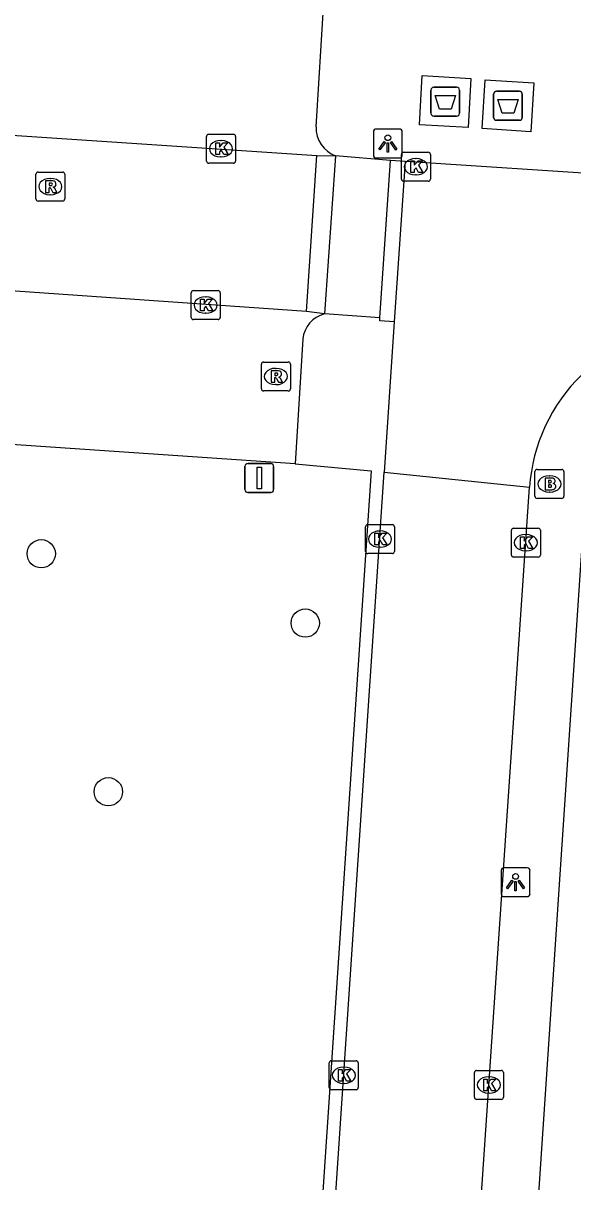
# Model space of a CAD drawing. Extents: x 161848 to 162726, y 385382 to 386521.
# Drawn here: x 161927.11 to 161946.08, y 385678.71 to 385718.69 of the extents above; entities that cross this region are included whole.
import ezdxf

# ---------------------------------------------------------------- set-up
doc = ezdxf.new("R2010")
doc.units = 0
for name, color, linetype in [('IMGEO_Afval_apart_plaats', 7, 'Continuous'), ('IMGEO_Boom', 7, 'Continuous'), ('IMGEO_Brandkraan', 7, 'Continuous'), ('IMGEO_Kolk', 7, 'Continuous'), ('IMGEO_Lichtpunt', 7, 'Continuous'), ('IMGEO_Parkeervlak_open', 7, 'Continuous'), ('IMGEO_Rijbaan_lokaal_open', 7, 'Continuous'), ('IMGEO_Rioolput', 7, 'Continuous'), ('IMGEO_Verkeersbordpaal', 7, 'Continuous'), ('IMGEO_Voetpad_gesloten', 7, 'Continuous'), ('IMGEO_Voetpad_open', 7, 'Continuous')]:
    doc.layers.add(name, color=color, linetype=linetype)

msp = doc.modelspace()

# ---------------------------------------------------------------- linework, layer by layer
at = {"layer": 'IMGEO_Afval_apart_plaats'}
for p, q in [((161941.283, 385716.48), (161942.073, 385716.48)), ((161942.073, 385716.48), (161941.283, 385716.48)), ((161941.183, 385715.58), (161941.183, 385716.38)), ((161941.183, 385716.38), (161941.183, 385715.58)), ((161942.173, 385716.38), (161942.173, 385715.58)), ((161942.173, 385715.58), (161942.173, 385716.38)), ((161943.35, 385715.439), (161943.35, 385716.239)), ((161943.35, 385716.239), (161943.35, 385715.439)), ((161943.45, 385716.339), (161944.24, 385716.339)), ((161944.24, 385716.339), (161943.45, 385716.339)), ((161944.34, 385716.239), (161944.34, 385715.439)), ((161944.34, 385715.439), (161944.34, 385716.239)), ((161942.073, 385715.48), (161941.283, 385715.48)), ((161941.283, 385715.48), (161942.073, 385715.48)), ((161944.24, 385715.339), (161943.45, 385715.339)), ((161943.45, 385715.339), (161944.24, 385715.339))]:
    msp.add_line(p, q, dxfattribs=at)
for points in [[(161941.326, 385716.194), (161942.03, 385716.194), (161941.881, 385715.724), (161941.475, 385715.724), (161941.326, 385716.194)], [(161943.493, 385716.053), (161944.197, 385716.053), (161944.048, 385715.583), (161943.642, 385715.583), (161943.493, 385716.053)]]:
    msp.add_lwpolyline(points, dxfattribs=at)
for centre, start, end in [((161941.283, 385716.38), 90, 180), ((161941.283, 385716.38), 90, 180), ((161942.073, 385716.38), 0, 90), ((161942.073, 385716.38), 360, 90), ((161943.45, 385716.239), 90, 180), ((161943.45, 385716.239), 90, 180), ((161944.24, 385716.239), 0, 90), ((161944.24, 385716.239), 360, 90), ((161941.283, 385715.58), 180, 270), ((161941.283, 385715.58), 180, 270), ((161942.073, 385715.58), 270, 0), ((161942.073, 385715.58), 270, 0), ((161943.45, 385715.439), 180, 270), ((161943.45, 385715.439), 180, 270), ((161944.24, 385715.439), 270, 0), ((161944.24, 385715.439), 270, 0)]:
    msp.add_arc(centre, 0.1, start, end, dxfattribs=at)
at = {"layer": 'IMGEO_Boom'}
for centre in [(161927.73, 385700.379), (161936.845, 385697.986), (161930.046, 385692.166)]:
    msp.add_circle(centre, 0.489, dxfattribs=at)
at = {"layer": 'IMGEO_Brandkraan'}
for p, q in [((161944.851, 385703.289), (161945.703, 385703.289)), ((161944.776, 385702.363), (161944.776, 385703.215)), ((161945.264, 385703.069), (161945.289, 385703.069)), ((161945.777, 385703.215), (161945.777, 385702.363)), ((161945.287, 385702.509), (161945.262, 385702.509)), ((161945.703, 385702.289), (161944.851, 385702.289))]:
    msp.add_line(p, q, dxfattribs=at)
for points in [[(161944.851, 385703.289), (161945.703, 385703.289)], [(161944.776, 385702.363), (161944.776, 385703.215)], [(161945.124, 385702.989), (161945.124, 385702.589), (161945.337, 385702.589)], [(161945.355, 385702.989), (161945.124, 385702.989)], [(161945.303, 385702.908), (161945.249, 385702.908), (161945.249, 385702.832)], [(161945.777, 385703.215), (161945.777, 385702.363)], [(161945.249, 385702.832), (161945.302, 385702.832)], [(161945.311, 385702.756), (161945.249, 385702.756), (161945.249, 385702.675)], [(161945.249, 385702.675), (161945.311, 385702.675)], [(161945.703, 385702.289), (161944.851, 385702.289)]]:
    msp.add_lwpolyline(points, dxfattribs=at)
for centre, radius, start, end in [((161944.853, 385703.213), 0.0765, 91.552, 178.448), ((161944.853, 385703.213), 0.0765, 91.552, 178.448), ((161945.701, 385703.213), 0.0765, 1.552, 88.448), ((161945.701, 385703.213), 0.0765, 1.552, 88.448), ((161945.304, 385702.87), 0.0379, 267.8285, 90.9355), ((161945.359, 385702.844), 0.145, 59.4692, 91.5367), ((161945.384, 385702.891), 0.0922, 285.5137, 58.1501), ((161945.312, 385702.715), 0.0404, 269.8759, 90.5077), ((161945.343, 385702.84), 0.251, 268.6676, 293.5347), ((161945.389, 385702.699), 0.105, 301.3115, 78.989), ((161944.853, 385702.365), 0.0765, 181.552, 268.448), ((161944.853, 385702.365), 0.0765, 181.552, 268.448), ((161945.701, 385702.365), 0.0765, 271.552, 358.448), ((161945.701, 385702.365), 0.0765, 271.552, 358.448)]:
    msp.add_arc(centre, radius, start, end, dxfattribs=at)
for centre, major_axis, ratio, start_param, end_param in [((161945.263, 385702.789), (-0.387, 0.002), 0.722429, 4.712389, 7.853982), ((161945.288, 385702.789), (-0.39, 0.002), 0.717154, 1.570796, 4.712389)]:
    msp.add_ellipse(centre, major_axis=major_axis, ratio=ratio, start_param=start_param, end_param=end_param, dxfattribs=at)
at = {"layer": 'IMGEO_Kolk'}
for p, q in [((161933.512, 385714.857), (161934.364, 385714.857)), ((161933.437, 385713.931), (161933.437, 385714.783)), ((161933.925, 385714.637), (161933.95, 385714.637)), ((161934.438, 385714.783), (161934.438, 385713.931)), ((161933.948, 385714.077), (161933.923, 385714.077)), ((161940.165, 385713.308), (161940.165, 385714.16)), ((161940.24, 385714.234), (161941.092, 385714.234)), ((161941.166, 385714.16), (161941.166, 385713.308)), ((161934.364, 385713.857), (161933.512, 385713.857)), ((161940.653, 385714.014), (161940.678, 385714.014)), ((161940.676, 385713.454), (161940.651, 385713.454)), ((161941.092, 385713.234), (161940.24, 385713.234)), ((161932.908, 385708.536), (161932.908, 385709.388)), ((161932.983, 385709.462), (161933.835, 385709.462)), ((161933.396, 385709.242), (161933.421, 385709.242)), ((161933.909, 385709.388), (161933.909, 385708.536)), ((161933.835, 385708.462), (161932.983, 385708.462)), ((161933.419, 385708.682), (161933.394, 385708.682)), ((161938.926, 385700.459), (161938.926, 385701.311)), ((161939.001, 385701.385), (161939.853, 385701.385)), ((161939.927, 385701.311), (161939.927, 385700.459)), ((161944.036, 385701.262), (161944.888, 385701.262)), ((161939.414, 385701.165), (161939.439, 385701.165)), ((161943.961, 385700.336), (161943.961, 385701.188)), ((161944.449, 385701.042), (161944.474, 385701.042)), ((161944.962, 385701.188), (161944.962, 385700.336)), ((161939.437, 385700.605), (161939.412, 385700.605)), ((161944.472, 385700.482), (161944.447, 385700.482)), ((161939.853, 385700.385), (161939.001, 385700.385)), ((161944.888, 385700.262), (161944.036, 385700.262)), ((161937.751, 385682.883), (161938.603, 385682.883)), ((161937.676, 385681.957), (161937.676, 385682.809)), ((161938.164, 385682.663), (161938.189, 385682.663)), ((161938.677, 385682.809), (161938.677, 385681.957)), ((161942.685, 385681.623), (161942.685, 385682.475)), ((161942.76, 385682.549), (161943.612, 385682.549)), ((161943.686, 385682.475), (161943.686, 385681.623)), ((161938.187, 385682.103), (161938.162, 385682.103)), ((161943.173, 385682.329), (161943.198, 385682.329)), ((161938.603, 385681.883), (161937.751, 385681.883)), ((161943.196, 385681.769), (161943.171, 385681.769)), ((161943.612, 385681.549), (161942.76, 385681.549))]:
    msp.add_line(p, q, dxfattribs=at)
for points in [[(161933.512, 385714.857), (161934.364, 385714.857)], [(161933.437, 385713.931), (161933.437, 385714.783)], [(161933.758, 385714.557), (161933.881, 385714.557), (161933.881, 385714.406), (161934.011, 385714.557), (161934.175, 385714.557), (161934.029, 385714.406), (161934.182, 385714.157), (161934.03, 385714.157), (161933.945, 385714.321), (161933.881, 385714.254), (161933.881, 385714.157), (161933.758, 385714.157), (161933.758, 385714.557)], [(161934.438, 385714.783), (161934.438, 385713.931)], [(161940.165, 385713.308), (161940.165, 385714.16)], [(161940.24, 385714.234), (161941.092, 385714.234)], [(161941.166, 385714.16), (161941.166, 385713.308)], [(161934.364, 385713.857), (161933.512, 385713.857)], [(161940.486, 385713.934), (161940.609, 385713.934), (161940.609, 385713.783), (161940.739, 385713.934), (161940.903, 385713.934), (161940.757, 385713.783), (161940.91, 385713.534), (161940.758, 385713.534), (161940.673, 385713.698), (161940.609, 385713.631), (161940.609, 385713.534), (161940.486, 385713.534), (161940.486, 385713.934)], [(161941.092, 385713.234), (161940.24, 385713.234)], [(161932.908, 385708.536), (161932.908, 385709.388)], [(161932.983, 385709.462), (161933.835, 385709.462)], [(161933.909, 385709.388), (161933.909, 385708.536)], [(161933.229, 385709.162), (161933.352, 385709.162), (161933.352, 385709.011), (161933.482, 385709.162), (161933.646, 385709.162), (161933.5, 385709.011), (161933.653, 385708.762), (161933.501, 385708.762), (161933.416, 385708.926), (161933.352, 385708.859), (161933.352, 385708.762), (161933.229, 385708.762), (161933.229, 385709.162)], [(161933.835, 385708.462), (161932.983, 385708.462)], [(161938.926, 385700.459), (161938.926, 385701.311)], [(161939.001, 385701.385), (161939.853, 385701.385)], [(161939.927, 385701.311), (161939.927, 385700.459)], [(161944.036, 385701.262), (161944.888, 385701.262)], [(161939.247, 385701.085), (161939.37, 385701.085), (161939.37, 385700.934), (161939.5, 385701.085), (161939.664, 385701.085), (161939.518, 385700.934), (161939.671, 385700.685), (161939.519, 385700.685), (161939.434, 385700.849), (161939.37, 385700.782), (161939.37, 385700.685), (161939.247, 385700.685), (161939.247, 385701.085)], [(161943.961, 385700.336), (161943.961, 385701.188)], [(161944.282, 385700.962), (161944.405, 385700.962), (161944.405, 385700.811), (161944.535, 385700.962), (161944.699, 385700.962), (161944.553, 385700.811), (161944.706, 385700.562), (161944.554, 385700.562), (161944.469, 385700.726), (161944.405, 385700.659), (161944.405, 385700.562), (161944.282, 385700.562), (161944.282, 385700.962)], [(161944.962, 385701.188), (161944.962, 385700.336)], [(161939.853, 385700.385), (161939.001, 385700.385)], [(161944.888, 385700.262), (161944.036, 385700.262)], [(161937.751, 385682.883), (161938.603, 385682.883)], [(161937.676, 385681.957), (161937.676, 385682.809)], [(161937.997, 385682.583), (161938.12, 385682.583), (161938.12, 385682.432), (161938.25, 385682.583), (161938.414, 385682.583), (161938.268, 385682.432), (161938.421, 385682.183), (161938.269, 385682.183), (161938.184, 385682.347), (161938.12, 385682.28), (161938.12, 385682.183), (161937.997, 385682.183), (161937.997, 385682.583)], [(161938.677, 385682.809), (161938.677, 385681.957)], [(161942.685, 385681.623), (161942.685, 385682.475)], [(161942.76, 385682.549), (161943.612, 385682.549)], [(161943.686, 385682.475), (161943.686, 385681.623)], [(161943.006, 385682.249), (161943.129, 385682.249), (161943.129, 385682.098), (161943.259, 385682.249), (161943.423, 385682.249), (161943.277, 385682.098), (161943.43, 385681.849), (161943.278, 385681.849), (161943.193, 385682.013), (161943.129, 385681.946), (161943.129, 385681.849), (161943.006, 385681.849), (161943.006, 385682.249)], [(161938.603, 385681.883), (161937.751, 385681.883)], [(161943.612, 385681.549), (161942.76, 385681.549)]]:
    msp.add_lwpolyline(points, dxfattribs=at)
for centre, start, end in [((161933.514, 385714.781), 91.552, 178.448), ((161933.514, 385714.781), 91.552, 178.448), ((161934.362, 385714.781), 1.552, 88.448), ((161934.362, 385714.781), 1.552, 88.448), ((161940.242, 385714.158), 91.552, 178.448), ((161940.242, 385714.158), 91.552, 178.448), ((161941.09, 385714.158), 1.552, 88.448), ((161941.09, 385714.158), 1.552, 88.448), ((161933.514, 385713.933), 181.552, 268.448), ((161933.514, 385713.933), 181.552, 268.448), ((161934.362, 385713.933), 271.552, 358.448), ((161934.362, 385713.933), 271.552, 358.448), ((161940.242, 385713.31), 181.552, 268.448), ((161940.242, 385713.31), 181.552, 268.448), ((161941.09, 385713.31), 271.552, 358.448), ((161941.09, 385713.31), 271.552, 358.448), ((161932.985, 385709.386), 91.552, 178.448), ((161932.985, 385709.386), 91.552, 178.448), ((161933.833, 385709.386), 1.552, 88.448), ((161933.833, 385709.386), 1.552, 88.448), ((161932.985, 385708.538), 181.552, 268.448), ((161932.985, 385708.538), 181.552, 268.448), ((161933.833, 385708.538), 271.552, 358.448), ((161933.833, 385708.538), 271.552, 358.448), ((161939.003, 385701.309), 91.552, 178.448), ((161939.003, 385701.309), 91.552, 178.448), ((161939.851, 385701.309), 1.552, 88.448), ((161939.851, 385701.309), 1.552, 88.448), ((161944.038, 385701.186), 91.552, 178.448), ((161944.038, 385701.186), 91.552, 178.448), ((161944.886, 385701.186), 1.552, 88.448), ((161944.886, 385701.186), 1.552, 88.448), ((161939.003, 385700.461), 181.552, 268.448), ((161939.003, 385700.461), 181.552, 268.448), ((161939.851, 385700.461), 271.552, 358.448), ((161939.851, 385700.461), 271.552, 358.448), ((161944.038, 385700.338), 181.552, 268.448), ((161944.038, 385700.338), 181.552, 268.448), ((161944.886, 385700.338), 271.552, 358.448), ((161944.886, 385700.338), 271.552, 358.448), ((161937.753, 385682.807), 91.552, 178.448), ((161937.753, 385682.807), 91.552, 178.448), ((161938.601, 385682.807), 1.552, 88.448), ((161938.601, 385682.807), 1.552, 88.448), ((161942.762, 385682.473), 91.552, 178.448), ((161942.762, 385682.473), 91.552, 178.448), ((161943.61, 385682.473), 1.552, 88.448), ((161943.61, 385682.473), 1.552, 88.448), ((161937.753, 385681.959), 181.552, 268.448), ((161937.753, 385681.959), 181.552, 268.448), ((161938.601, 385681.959), 271.552, 358.448), ((161938.601, 385681.959), 271.552, 358.448), ((161942.762, 385681.625), 181.552, 268.448), ((161942.762, 385681.625), 181.552, 268.448), ((161943.61, 385681.625), 271.552, 358.448), ((161943.61, 385681.625), 271.552, 358.448)]:
    msp.add_arc(centre, 0.0765, start, end, dxfattribs=at)
for centre, major_axis, ratio, start_param, end_param in [((161933.924, 385714.357), (-0.387, 0.002), 0.722429, 4.712389, 7.853982), ((161933.949, 385714.357), (-0.39, 0.002), 0.717154, 1.570796, 4.712389), ((161940.652, 385713.734), (-0.387, 0.002), 0.722429, 4.712389, 7.853982), ((161940.677, 385713.734), (-0.39, 0.002), 0.717154, 1.570796, 4.712389), ((161933.395, 385708.962), (-0.387, 0.002), 0.722429, 4.712389, 7.853982), ((161933.42, 385708.962), (-0.39, 0.002), 0.717154, 1.570796, 4.712389), ((161939.413, 385700.885), (-0.387, 0.002), 0.722429, 4.712389, 7.853982), ((161939.438, 385700.885), (-0.39, 0.002), 0.717154, 1.570796, 4.712389), ((161944.448, 385700.762), (-0.387, 0.002), 0.722429, 4.712389, 7.853982), ((161944.473, 385700.762), (-0.39, 0.002), 0.717154, 1.570796, 4.712389), ((161938.163, 385682.383), (-0.387, 0.002), 0.722429, 4.712389, 7.853982), ((161938.188, 385682.383), (-0.39, 0.002), 0.717154, 1.570796, 4.712389), ((161943.172, 385682.049), (-0.387, 0.002), 0.722429, 4.712389, 7.853982), ((161943.197, 385682.049), (-0.39, 0.002), 0.717154, 1.570796, 4.712389)]:
    msp.add_ellipse(centre, major_axis=major_axis, ratio=ratio, start_param=start_param, end_param=end_param, dxfattribs=at)
at = {"layer": 'IMGEO_Lichtpunt'}
for p, q in [((161939.199, 385714.938), (161939.199, 385714.131)), ((161939.199, 385714.938), (161939.199, 385714.131)), ((161940.101, 385715.033), (161939.293, 385715.033)), ((161940.101, 385715.033), (161939.293, 385715.033)), ((161940.195, 385714.131), (161940.195, 385714.938)), ((161940.195, 385714.131), (161940.195, 385714.938)), ((161939.293, 385714.037), (161940.101, 385714.037)), ((161939.293, 385714.037), (161940.101, 385714.037)), ((161943.609, 385689.448), (161943.609, 385688.641)), ((161943.609, 385689.448), (161943.609, 385688.641)), ((161944.511, 385689.543), (161943.703, 385689.543)), ((161944.511, 385689.543), (161943.703, 385689.543)), ((161944.605, 385688.641), (161944.605, 385689.448)), ((161944.605, 385688.641), (161944.605, 385689.448)), ((161943.703, 385688.547), (161944.511, 385688.547)), ((161943.703, 385688.547), (161944.511, 385688.547))]:
    msp.add_line(p, q, dxfattribs=at)
for points in [[(161939.573, 385714.602), (161939.612, 385714.574), (161939.424, 385714.312), (161939.386, 385714.339), (161939.573, 385714.602)], [(161939.675, 385714.554), (161939.722, 385714.554), (161939.722, 385714.232), (161939.675, 385714.232), (161939.675, 385714.554)], [(161939.785, 385714.574), (161939.823, 385714.601), (161940.01, 385714.339), (161939.971, 385714.311), (161939.785, 385714.574)], [(161943.983, 385689.112), (161944.022, 385689.084), (161943.834, 385688.822), (161943.796, 385688.849), (161943.983, 385689.112)], [(161944.085, 385689.064), (161944.132, 385689.064), (161944.132, 385688.742), (161944.085, 385688.742), (161944.085, 385689.064)], [(161944.195, 385689.084), (161944.233, 385689.111), (161944.42, 385688.849), (161944.381, 385688.821), (161944.195, 385689.084)]]:
    msp.add_lwpolyline(points, dxfattribs=at)
for centre in [(161939.698, 385714.736), (161944.108, 385689.246)]:
    msp.add_circle(centre, 0.0994, dxfattribs=at)
for centre, start, end in [((161939.293, 385714.938), 90, 180), ((161939.293, 385714.938), 90, 180), ((161940.101, 385714.938), 0, 90), ((161940.101, 385714.938), 0, 90), ((161939.293, 385714.131), 180, 270), ((161939.293, 385714.131), 180, 270), ((161940.101, 385714.131), 270, 0), ((161940.101, 385714.131), 270, 360), ((161943.703, 385689.448), 90, 180), ((161943.703, 385689.448), 90, 180), ((161944.511, 385689.448), 0, 90), ((161944.511, 385689.448), 0, 90), ((161943.703, 385688.641), 180, 270), ((161943.703, 385688.641), 180, 270), ((161944.511, 385688.641), 270, 0), ((161944.511, 385688.641), 270, 360)]:
    msp.add_arc(centre, 0.0946, start, end, dxfattribs=at)
at = {"layer": 'IMGEO_Parkeervlak_open'}
msp.add_lwpolyline([(161936.498, 385703.488), (161914.37, 385704.993)], dxfattribs=at)
at = {"layer": 'IMGEO_Rijbaan_lokaal_open'}
for points in [[(161908.59, 385716.035), (161937.243, 385714.125)], [(161936.892, 385708.744), (161937.243, 385714.125)], [(161940.291, 385713.919), (161939.917, 385708.382)], [(161947.673, 385713.437), (161940.291, 385713.919)], [(161936.892, 385708.744), (161908.219, 385710.74)], [(161939.917, 385708.382), (161939.569, 385703.191)], [(161935.985, 385649.661), (161939.569, 385703.191)], [(161939.569, 385703.191), (161944.591, 385702.676)], [(161939.176, 385621.222), (161942.144, 385666.78), (161944.591, 385702.676)]]:
    msp.add_lwpolyline(points, dxfattribs=at)
msp.add_arc((161950.561, 385702.267), 5.984, 134.1754, 176.0836, dxfattribs=at)
at = {"layer": 'IMGEO_Rioolput'}
for p, q in [((161927.544, 385712.624), (161927.544, 385713.476)), ((161927.619, 385713.55), (161928.471, 385713.55)), ((161928.032, 385713.33), (161928.057, 385713.33)), ((161928.545, 385713.476), (161928.545, 385712.624)), ((161928.471, 385712.55), (161927.619, 385712.55)), ((161928.055, 385712.77), (161928.03, 385712.77)), ((161935.331, 385706.07), (161935.331, 385706.922)), ((161935.406, 385706.996), (161936.258, 385706.996)), ((161936.332, 385706.922), (161936.332, 385706.07)), ((161935.819, 385706.776), (161935.844, 385706.776)), ((161935.842, 385706.216), (161935.817, 385706.216)), ((161936.258, 385705.996), (161935.406, 385705.996))]:
    msp.add_line(p, q, dxfattribs=at)
for points in [[(161927.544, 385712.624), (161927.544, 385713.476)], [(161927.619, 385713.55), (161928.471, 385713.55)], [(161928.133, 385713.248), (161927.881, 385713.25), (161927.881, 385712.85)], [(161928.545, 385713.476), (161928.545, 385712.624)], [(161927.881, 385712.85), (161928.005, 385712.85), (161928.005, 385713.012), (161928.016, 385713.012)], [(161928.059, 385713.169), (161928.005, 385713.169), (161928.005, 385713.088)], [(161928.005, 385713.088), (161928.057, 385713.088)], [(161928.063, 385712.983), (161928.134, 385712.85), (161928.274, 385712.85), (161928.209, 385712.976)], [(161928.471, 385712.55), (161927.619, 385712.55)], [(161935.331, 385706.07), (161935.331, 385706.922)], [(161935.406, 385706.996), (161936.258, 385706.996)], [(161936.332, 385706.922), (161936.332, 385706.07)], [(161935.92, 385706.694), (161935.668, 385706.696), (161935.668, 385706.296)], [(161935.668, 385706.296), (161935.792, 385706.296), (161935.792, 385706.458), (161935.803, 385706.458)], [(161935.846, 385706.615), (161935.792, 385706.615), (161935.792, 385706.534)], [(161935.792, 385706.534), (161935.844, 385706.534)], [(161935.85, 385706.429), (161935.921, 385706.296), (161936.061, 385706.296), (161935.996, 385706.422)], [(161936.258, 385705.996), (161935.406, 385705.996)]]:
    msp.add_lwpolyline(points, dxfattribs=at)
for centre, radius, start, end in [((161927.621, 385713.474), 0.0765, 91.552, 178.448), ((161927.621, 385713.474), 0.0765, 91.552, 178.448), ((161928.132, 385713.138), 0.109, 350.3612, 89.416), ((161928.469, 385713.474), 0.0765, 1.552, 88.448), ((161928.469, 385713.474), 0.0765, 1.552, 88.448), ((161928.015, 385712.959), 0.0533, 26.0293, 88.6989), ((161928.041, 385713.277), 0.19, 274.7715, 282.9687), ((161928.065, 385713.073), 0.0964, 77.0061, 93.1865), ((161928.079, 385713.13), 0.0378, 276.6634, 79.6772), ((161928.13, 385713.138), 0.112, 277.5842, 350.9817), ((161928.114, 385712.923), 0.108, 29.5134, 73.7905), ((161927.621, 385712.626), 0.0765, 181.552, 268.448), ((161927.621, 385712.626), 0.0765, 181.552, 268.448), ((161928.469, 385712.626), 0.0765, 271.552, 358.448), ((161928.469, 385712.626), 0.0765, 271.552, 358.448), ((161935.408, 385706.92), 0.0765, 91.552, 178.448), ((161935.408, 385706.92), 0.0765, 91.552, 178.448), ((161936.256, 385706.92), 0.0765, 1.552, 88.448), ((161936.256, 385706.92), 0.0765, 1.552, 88.448), ((161935.802, 385706.405), 0.0533, 26.0293, 88.6989), ((161935.828, 385706.723), 0.19, 274.7715, 282.9687), ((161935.852, 385706.519), 0.0964, 77.0061, 93.1865), ((161935.866, 385706.576), 0.0378, 276.6634, 79.6772), ((161935.919, 385706.584), 0.109, 350.3612, 89.416), ((161935.917, 385706.584), 0.112, 277.5842, 350.9817), ((161935.901, 385706.369), 0.108, 29.5134, 73.7905), ((161935.408, 385706.072), 0.0765, 181.552, 268.448), ((161935.408, 385706.072), 0.0765, 181.552, 268.448), ((161936.256, 385706.072), 0.0765, 271.552, 358.448), ((161936.256, 385706.072), 0.0765, 271.552, 358.448)]:
    msp.add_arc(centre, radius, start, end, dxfattribs=at)
for centre, major_axis, ratio, start_param, end_param in [((161928.031, 385713.05), (-0.387, 0.002), 0.722429, 4.712389, 7.853982), ((161928.056, 385713.05), (-0.39, 0.002), 0.717154, 1.570796, 4.712389), ((161935.818, 385706.496), (-0.387, 0.002), 0.722429, 4.712389, 7.853982), ((161935.843, 385706.496), (-0.39, 0.002), 0.717154, 1.570796, 4.712389)]:
    msp.add_ellipse(centre, major_axis=major_axis, ratio=ratio, start_param=start_param, end_param=end_param, dxfattribs=at)
at = {"layer": 'IMGEO_Verkeersbordpaal'}
for p, q in [((161934.763, 385702.592), (161934.763, 385703.392)), ((161934.763, 385703.392), (161934.763, 385702.592)), ((161934.863, 385703.492), (161935.653, 385703.492)), ((161935.653, 385703.492), (161934.863, 385703.492)), ((161935.753, 385703.392), (161935.753, 385702.592)), ((161935.753, 385702.592), (161935.753, 385703.392)), ((161935.653, 385702.492), (161934.863, 385702.492)), ((161934.863, 385702.492), (161935.653, 385702.492))]:
    msp.add_line(p, q, dxfattribs=at)
msp.add_lwpolyline([(161935.183, 385703.367), (161935.333, 385703.367), (161935.333, 385702.617), (161935.183, 385702.617), (161935.183, 385703.367)], dxfattribs=at)
for centre, start, end in [((161934.863, 385703.392), 90, 180), ((161934.863, 385703.392), 90, 180), ((161935.653, 385703.392), 0, 90), ((161935.653, 385703.392), 360, 90), ((161934.863, 385702.592), 180, 270), ((161934.863, 385702.592), 180, 270), ((161935.653, 385702.592), 270, 0), ((161935.653, 385702.592), 270, 0)]:
    msp.add_arc(centre, 0.1, start, end, dxfattribs=at)
at = {"layer": 'IMGEO_Voetpad_gesloten'}
for points in [[(161942.566, 385716.781), (161942.468, 385715.083), (161940.79, 385715.179), (161940.887, 385716.878), (161942.566, 385716.781)], [(161944.741, 385716.625), (161944.631, 385714.943), (161942.948, 385715.053), (161943.058, 385716.736), (161944.741, 385716.625)]]:
    msp.add_lwpolyline(points, dxfattribs=at)
at = {"layer": 'IMGEO_Voetpad_open'}
for points in [[(161937.221, 385715.115), (161937.489, 385719.413), (161925.272, 385720.224), (161924.773, 385720.257)], [(161937.243, 385714.125), (161937.895, 385714.111)], [(161937.895, 385714.111), (161937.507, 385708.655)], [(161939.793, 385713.952), (161937.895, 385714.111)], [(161939.426, 385708.525), (161939.793, 385713.952)], [(161940.291, 385713.919), (161939.793, 385713.952)], [(161937.507, 385708.655), (161936.892, 385708.744)], [(161939.426, 385708.525), (161937.507, 385708.655)], [(161939.917, 385708.382), (161939.419, 385708.415), (161939.426, 385708.525)], [(161936.761, 385707.791), (161936.498, 385703.488)], [(161936.498, 385703.488), (161939.126, 385703.242), (161935.533, 385649.718), (161935.985, 385649.661)], [(161946.526, 385702.567), (161941.6, 385628.889)]]:
    msp.add_lwpolyline(points, dxfattribs=at)
for centre, radius, start, end in [((161938.254, 385715.08), 1.034, 178.0797, 249.6684), ((161937.742, 385707.698), 0.985, 103.7784, 174.6052)]:
    msp.add_arc(centre, radius, start, end, dxfattribs=at)

doc.saveas('drawing.dxf')
